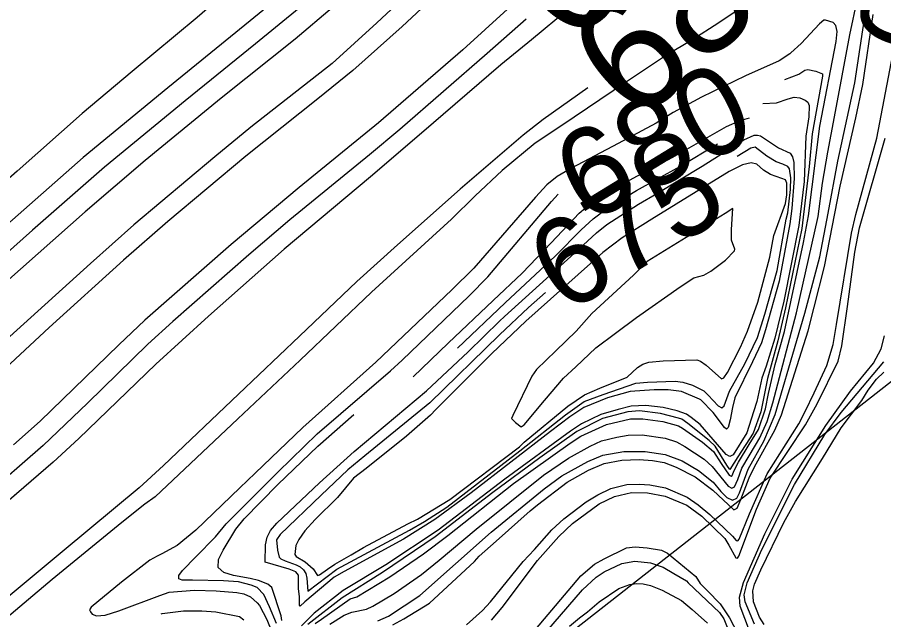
# Model space of a CAD drawing. Extents: x -291892836 to 2945206, y -477993085 to 1832792.
# Drawn here: x 1853880.4 to 1854126.8, y 545589.7 to 545761 of the extents above; entities that cross this region are included whole.
import ezdxf

# ---------------------------------------------------------------- set-up
doc = ezdxf.new("R2010")
doc.units = 0
for name, color, linetype in [('DT_X_Contour_Minor', 7, 'Continuous'), ('DT_X_Terrain_Ground_Line', 7, 'Continuous'), ('Level 63', 7, 'Continuous')]:
    doc.layers.add(name, color=color, linetype=linetype)

msp = doc.modelspace()

# ---------------------------------------------------------------- linework, layer by layer
at = {"layer": 'DT_X_Contour_Minor'}
for points in [[(1854022.91, 545833.26), (1854010.49, 545820.41), (1853989.19, 545798.76), (1853968.71, 545778.14), (1853949.16, 545762.05), (1853923.2, 545740.87), (1853899.08, 545721.09), (1853875.75, 545700.55), (1853858.35, 545685.32), (1853839.35, 545670.11), (1853823.67, 545657.34), (1853806.53, 545643.13), (1853787.42, 545627.15), (1853763.57, 545606.52), (1853743.41, 545587.95), (1853727.96, 545573.93), (1853705.61, 545554.4), (1853695.43, 545544.99), (1853675.23, 545525.67), (1853659.12, 545510.7), (1853651.82, 545503.48)], [(1853948.55, 545791.21), (1853947.31, 545788.26), (1853944.21, 545777.8), (1853942.31, 545773.01), (1853939.84, 545769.05), (1853937.19, 545765.97), (1853931.57, 545760.94), (1853913.02, 545745.58), (1853898.81, 545733.61), (1853880.32, 545717.25), (1853858.61, 545698.14), (1853833.98, 545677.62), (1853811, 545659), (1853792.65, 545644.04), (1853775.02, 545628.73), (1853752.95, 545609.12), (1853735.23, 545592.15), (1853720.68, 545578.64), (1853702.08, 545562.38)], [(1854011.34, 545786.13), (1854010, 545784.87), (1853982.67, 545759.38), (1853969.92, 545747.83), (1853946.85, 545729.72), (1853936.53, 545721.34), (1853913.5, 545701.94), (1853901.23, 545691), (1853878.27, 545670.24), (1853854.54, 545648.72), (1853838.94, 545634.09), (1853826.17, 545622.23), (1853805.55, 545603.68), (1853788.31, 545588.13), (1853771.28, 545573.29), (1853765.4, 545568.38)], [(1854011.83, 545778.9), (1853989.82, 545758.4), (1853975.87, 545745.89), (1853965.83, 545737.79), (1853945.37, 545721.51), (1853923.24, 545702.93), (1853910.62, 545691.92), (1853889.49, 545672.73), (1853875.7, 545659.94), (1853852.06, 545638.62), (1853831.27, 545619.32), (1853809.61, 545599.86), (1853789.94, 545582.15), (1853776.38, 545570.33), (1853757.19, 545554.44), (1853733.59, 545535.75), (1853721.25, 545525.49), (1853706.9, 545513.14), (1853685.52, 545493.54), (1853679.11, 545487), (1853665.4, 545470.98), (1853656.25, 545459.78), (1853652.71, 545454.69)], [(1853967.25, 545769.15), (1853948.15, 545753.39), (1853928.11, 545737.26), (1853905.17, 545718.37), (1853884.73, 545700.48), (1853859.82, 545678.35), (1853849.09, 545669.47), (1853832.35, 545655.68), (1853811.91, 545637.75), (1853792.42, 545621.42), (1853779.03, 545610.01), (1853761.9, 545594.41), (1853743.3, 545577.44), (1853721.75, 545558.37), (1853708.31, 545546.21), (1853685.63, 545524.71), (1853673, 545512.58), (1853660.16, 545498.99), (1853651.11, 545489.66)], [(1853969.29, 545588.44), (1853973.33, 545591.02), (1853975.53, 545591.8), (1853979.67, 545592.65), (1853981.5, 545593.5), (1853987.56, 545597.18), (1853995.38, 545602.52), (1854000.42, 545606.61), (1854010.9, 545615.47), (1854030.06, 545630.77), (1854037.15, 545635.57), (1854043.33, 545639.07), (1854046.59, 545640.51), (1854050.97, 545641.63), (1854054.18, 545642.15), (1854058.09, 545642.22), (1854064.68, 545641.28), (1854067.92, 545640.23), (1854070.25, 545638.97), (1854075.73, 545635.33), (1854078.08, 545633.27), (1854082.56, 545627.63), (1854083.61, 545627.07), (1854084.4, 545627.44), (1854085.31, 545629.58), (1854086.47, 545632.74), (1854090.4, 545639.34), (1854091.63, 545641.39), (1854093.65, 545646.03), (1854095.31, 545651.36), (1854102.02, 545676.95), (1854108.17, 545704.3), (1854109.48, 545713.81), (1854110.98, 545722.62), (1854112.89, 545732.7), (1854117.24, 545755.98), (1854119.35, 545766.28)], [(1853969.99, 545763.65), (1853959.46, 545754.78), (1853938.39, 545737.97), (1853916.74, 545720.28), (1853899.69, 545705.67), (1853877.15, 545685.64), (1853855.95, 545666.73), (1853836.4, 545650.14), (1853816.92, 545632.6), (1853801.97, 545619.68), (1853782.87, 545603.21), (1853761.22, 545583.46), (1853742.09, 545566.71), (1853724.22, 545551.19), (1853712.59, 545541.46), (1853701.22, 545530.92), (1853676.09, 545507.33), (1853668.43, 545499.9), (1853660.66, 545491.69), (1853646.89, 545476.69)], [(1854037.17, 545763.33), (1854026.7, 545754.54), (1854017.95, 545747.48), (1853995.32, 545727.98), (1853980.86, 545715.61), (1853956.3, 545695.08), (1853934.81, 545675.96), (1853919.76, 545662.34), (1853897.92, 545641.21), (1853890.54, 545634.48), (1853868.93, 545615.91)], [(1854087.4, 545764.43), (1854079.9, 545759.44), (1854072.29, 545754.51), (1854065.03, 545750.16), (1854053.35, 545742.4), (1854035.33, 545730.2), (1854027.74, 545725.14), (1854018.28, 545717.39), (1854010.62, 545710.24), (1854003.93, 545703.56), (1853981.15, 545682.81), (1853960.87, 545663.47), (1853943.15, 545646.83), (1853919.63, 545624.59), (1853916.66, 545622.5), (1853910.1, 545617.3), (1853890.34, 545601.12), (1853873.05, 545586.61)], [(1854019.84, 545763.31), (1854007.09, 545751.75), (1853983.13, 545730.96), (1853960.59, 545712.56), (1853941.21, 545696.36), (1853916.7, 545674.87), (1853909.23, 545667.86), (1853886.85, 545646.17), (1853879.31, 545639.42)], [(1854025.12, 545760.41), (1854014, 545750.71), (1853989.19, 545729.1), (1853980.58, 545721.9), (1853957.93, 545703.35), (1853946.28, 545693.4), (1853924.65, 545674.43), (1853917.51, 545667.99), (1853900.36, 545651.24), (1853887.78, 545639.17), (1853870.52, 545624.25), (1853853.7, 545609.6), (1853829.96, 545588.33), (1853808.72, 545569.34), (1853808.69, 545569.32)], [(1853982.96, 545589.4), (1853985.95, 545590.65), (1853994.87, 545596.61), (1854015.16, 545614.57), (1854030.29, 545626.94), (1854035.28, 545630.57), (1854042.66, 545634.67), (1854046.99, 545636.46), (1854052.96, 545637.55), (1854059, 545637.5), (1854064.72, 545636.67), (1854069.48, 545634.82), (1854074.19, 545632.1), (1854078.32, 545628.76), (1854080.51, 545626.12), (1854082.2, 545624.46), (1854083.81, 545623.63), (1854085.02, 545624.2), (1854085.85, 545625.72), (1854088.28, 545632.52), (1854092.78, 545640.43), (1854095.93, 545648.01), (1854102.13, 545669.1), (1854104.37, 545676.83), (1854105.13, 545679.65), (1854108.67, 545692.82), (1854111.07, 545705.26), (1854113.82, 545720.08), (1854118.63, 545742.35), (1854121.64, 545762.43)], [(1853987.22, 545588.22), (1853990.3, 545589.92), (1853997.67, 545594.42), (1854010.46, 545606.24), (1854011.8, 545607.72), (1854016.65, 545612.05), (1854026.31, 545620.63), (1854028.35, 545622.38), (1854036.82, 545628.77), (1854042.87, 545632.19), (1854047.31, 545634.13), (1854052.34, 545635.05), (1854057.32, 545635.28), (1854061.12, 545634.95), (1854064.35, 545634.4), (1854067.83, 545633.1), (1854073.22, 545630.33), (1854078.2, 545626.54), (1854084.19, 545620.92), (1854085.13, 545621.36), (1854086.25, 545623.83), (1854088.57, 545630.03), (1854090.11, 545633.11), (1854095.89, 545643.58), (1854097.77, 545647.95), (1854105.33, 545671.8), (1854107.09, 545678.55), (1854110.05, 545690.1), (1854114.43, 545712.94), (1854118.88, 545732.4), (1854120.95, 545741.82), (1854123.84, 545761.74)], [(1853965.13, 545588.63), (1853966.95, 545589.86), (1853975.08, 545595.59), (1853976.95, 545596.21), (1853986.34, 545601.9), (1853995.9, 545608.44), (1854002.85, 545613.6), (1854021.52, 545628.43), (1854037.64, 545639.92), (1854040.72, 545641.89), (1854047.95, 545645.23), (1854054.8, 545646.8), (1854058.32, 545646.8), (1854064.04, 545646.02), (1854068.45, 545644.78), (1854069.64, 545644.14), (1854075.3, 545640.15), (1854078.4, 545637.52), (1854080.6, 545634.06), (1854082.92, 545630.79), (1854083.42, 545630.51), (1854083.78, 545630.68), (1854084.34, 545632.12), (1854085.5, 545634.45), (1854088.62, 545639.54), (1854091.24, 545643.78), (1854093.18, 545649.62), (1854094.1, 545653.96), (1854095.93, 545662.25), (1854098.6, 545671.66), (1854104.03, 545696.97), (1854105.43, 545704.53), (1854108.69, 545730.01), (1854113.32, 545754.11), (1854113.58, 545756.94), (1854113.23, 545758.65), (1854112.48, 545759.48), (1854110.29, 545760.2), (1854109.77, 545760.13), (1854108.57, 545759.16), (1854103.38, 545753.48), (1854100.44, 545750.86)], [(1854100.44, 545750.86), (1854100.12, 545750.58), (1854097.1, 545748.61), (1854087.53, 545744.34), (1854075, 545738.24), (1854066.98, 545733.88), (1854062.08, 545730.85), (1854051.35, 545725.06), (1854038.05, 545718.09), (1854033.96, 545715.68), (1854031.03, 545713.3), (1854027.82, 545709.84), (1854010.29, 545689.62), (1854004.01, 545683.52), (1853982.39, 545662.87), (1853961.63, 545644.38), (1853948.01, 545631.36), (1853943.71, 545627.22)], [(1854008.16, 545588.27), (1854012.71, 545592.31), (1854014.97, 545594.74), (1854024.32, 545606.23), (1854027.52, 545609.69), (1854032.46, 545615.27), (1854035.84, 545618.35), (1854042.16, 545623.17), (1854045.52, 545625.22), (1854049.24, 545626.98), (1854053.77, 545628.11), (1854057.29, 545628.21), (1854060.34, 545628), (1854064.76, 545627.15), (1854070.95, 545624.53), (1854074.1, 545622.38), (1854077.35, 545619.64), (1854083.83, 545613.45), (1854084.88, 545612.22), (1854085.31, 545612.11), (1854085.71, 545612.56), (1854088.71, 545619.81), (1854093.7, 545631.19), (1854102.7, 545645.33), (1854104.54, 545648.85), (1854107.02, 545654.15), (1854110.63, 545662.01), (1854112.45, 545667.96), (1854113.44, 545673.59), (1854117.7, 545699.57), (1854118.91, 545704.91), (1854124.9, 545726.58), (1854129.47, 545750.36)], [(1854098.72, 545743.25), (1854102.73, 545744.79), (1854104.38, 545745.96), (1854105.26, 545746.17), (1854107.55, 545745.69), (1854109.41, 545744.89), (1854109.45, 545744.24), (1854106.51, 545727.86), (1854105.6, 545718.51), (1854103.52, 545700.9), (1854098.92, 545678.37), (1854096.76, 545668.98), (1854093.78, 545658.3), (1854091.87, 545648.76), (1854089.69, 545642.76), (1854085.38, 545635.95), (1854083.1, 545632.36), (1854082.24, 545633.59), (1854078.94, 545639.01), (1854077.19, 545640.68), (1854071.17, 545645.49), (1854069.45, 545646.71), (1854068.5, 545647.02), (1854063.39, 545648.35), (1854057.34, 545649.1), (1854054.09, 545648.82), (1854046.88, 545646.87), (1854039.51, 545643.18), (1854029.04, 545635.67), (1854015.66, 545625.82), (1853999.22, 545613.23), (1853984.25, 545603.13), (1853972.84, 545595.93), (1853963.03, 545588.28)], [(1854042.66, 545740.91), (1854029.99, 545731.92), (1854024.3, 545727.48), (1854006.39, 545712.12), (1853988.57, 545696.25), (1853976.98, 545685.88), (1853960.68, 545670.28), (1853943.34, 545653.77), (1853921.98, 545633.53), (1853915.05, 545627.19), (1853893.75, 545609.42), (1853873.09, 545592.36), (1853859.51, 545580.92), (1853841.53, 545565.21), (1853841.38, 545565.08)], [(1854092.5, 545736.49), (1854096.37, 545736.63), (1854099.7, 545737.82), (1854101.39, 545738.29), (1854102.95, 545738.06), (1854104.54, 545737.44), (1854105.22, 545736.87), (1854105.64, 545735.89), (1854105.52, 545732.71), (1854104.72, 545727.17), (1854104.2, 545714.26), (1854102.75, 545701.78), (1854098.46, 545680.26), (1854095.88, 545669.76), (1854093.41, 545661.82), (1854092.17, 545658.35), (1854090.75, 545651.75), (1854089.82, 545648.79), (1854087.9, 545642.8), (1854083.99, 545636.54), (1854083.04, 545636.09), (1854081.99, 545636.7), (1854074.67, 545645.17), (1854072.08, 545647.16), (1854070.71, 545648.14), (1854068.09, 545649.09), (1854064.1, 545650.01), (1854059.15, 545650.58), (1854054.98, 545650.38), (1854051.34, 545649.5), (1854046.41, 545648.03), (1854040.91, 545645.36), (1854037.75, 545643.33), (1854019.04, 545629.6), (1854000.15, 545615.15), (1853985.23, 545605.27), (1853973.11, 545598), (1853964.87, 545591.57), (1853961.27, 545587.95)], [(1853992.99, 545658.78), (1854002.96, 545668.27), (1854015.74, 545680.47), (1854023.99, 545688.18), (1854032.24, 545696.8), (1854040.23, 545705.3), (1854043.81, 545708.35), (1854047.44, 545710.81), (1854056.59, 545715.78), (1854066.88, 545721.24), (1854082.1, 545729.93), (1854086.04, 545731.66), (1854088.63, 545732.42)], [(1854062.28, 545710.9), (1854075.22, 545718.65), (1854087.03, 545726.13), (1854089.97, 545727.43), (1854090.9, 545727.48), (1854091.78, 545727.24), (1854093.83, 545725.94), (1854096.96, 545723.82), (1854100.21, 545722.37), (1854100.87, 545721.34), (1854101.27, 545719.7), (1854101.42, 545715.17), (1854100.68, 545706.57), (1854100.11, 545702.29), (1854097.07, 545685.93), (1854093.23, 545672.09), (1854092.1, 545668.4), (1854089.54, 545662.97), (1854084.47, 545652.76), (1854083.81, 545649.98), (1854083.2, 545646.52), (1854082.62, 545644.36), (1854082.16, 545643.9), (1854081.55, 545644.35), (1854078.38, 545648.62), (1854074.79, 545652.17), (1854074.47, 545652.4), (1854069.37, 545654.56), (1854065.56, 545655.09), (1854061.55, 545655.08), (1854054.74, 545654.61), (1854048.32, 545652.73), (1854041.54, 545650.06), (1854037.53, 545647.33), (1854032.07, 545643.15), (1854009.46, 545625.72), (1853999.13, 545618.16), (1853990.24, 545612.59), (1853973.36, 545603.41), (1853970.55, 545601.76), (1853962.14, 545594.75), (1853960.8, 545593.53), (1853960.62, 545593.84), (1853960.66, 545596.32), (1853960.35, 545598.43), (1853960.37, 545602.35), (1853959.59, 545603.26), (1853957.71, 545604.03), (1853950.91, 545606.06), (1853950.97, 545611.01), (1853951.42, 545613.12), (1853952.41, 545615.02), (1853954.25, 545617.13), (1853966.37, 545628.59), (1853976.21, 545637.51), (1853996.79, 545654.76), (1854008.64, 545665.86), (1854017.59, 545674.53)], [(1854015.29, 545589.54), (1854018.27, 545593.15), (1854028.38, 545606.5), (1854034.39, 545613.36), (1854038.35, 545617.05), (1854045.94, 545622.63), (1854050.31, 545624.75), (1854055.13, 545625.82), (1854059.69, 545625.73), (1854064.66, 545624.79), (1854070.87, 545622.24), (1854075.14, 545619.17), (1854081.65, 545612.75), (1854082.76, 545610.89), (1854084.74, 545607.25), (1854085.22, 545607.15), (1854085.62, 545607.76), (1854090.69, 545621.16), (1854094.53, 545629.92), (1854104.6, 545645.12), (1854107.89, 545651.08), (1854113.85, 545663.2), (1854114.91, 545667.53), (1854116.57, 545678.75), (1854118.65, 545694.15), (1854120, 545701.08), (1854127.31, 545726.57)], [(1854030.64, 545682.74), (1854025.8, 545678.44), (1854017.53, 545670.72), (1853997.78, 545651.36), (1853979.22, 545636.3), (1853974.44, 545632.32), (1853966.81, 545625.08), (1853955.18, 545613.95), (1853954.14, 545612.38), (1853954.43, 545609.42), (1853954.91, 545607.49), (1853955.3, 545606.95), (1853956.55, 545606.41), (1853959.7, 545605.33), (1853960.81, 545604.72), (1853961.76, 545603.9), (1853962.42, 545602.82), (1853962.71, 545601.47), (1853963, 545597.78), (1853971.25, 545604.01), (1853991.96, 545615.1), (1853996.25, 545617.64), (1854002.59, 545621.72), (1854023.33, 545637.68), (1854036.36, 545647.96), (1854041.62, 545651.69), (1854047.02, 545653.73), (1854056.3, 545656.92), (1854059.68, 545657.27), (1854067.55, 545657.52), (1854069.66, 545657.22), (1854072.41, 545656.37), (1854075.65, 545654.79), (1854076.91, 545653.57), (1854079.79, 545650.46), (1854080.84, 545649.93), (1854081.5, 545650.45), (1854082.98, 545654.66), (1854087.36, 545662.45), (1854090.91, 545669.88), (1854093.01, 545676.55), (1854096.51, 545688.99), (1854099.11, 545703.59), (1854099.61, 545705.35), (1854100.3, 545712.01), (1854100.41, 545715.32), (1854100.03, 545717.84), (1854099.58, 545718.54), (1854098.19, 545719.21), (1854096.27, 545719.88), (1854093.63, 545721.5), (1854090.29, 545724.04), (1854089.08, 545723.77), (1854085.16, 545721.37)], [(1854005.64, 545666.88), (1854019.15, 545679.8), (1854033.5, 545693.11), (1854040.74, 545700.53), (1854044.18, 545703.68), (1854048.06, 545706.6), (1854056.54, 545711.77), (1854068.87, 545718.56), (1854079.55, 545725)], [(1854095.62, 545698.97), (1854098.89, 545708.04), (1854099.25, 545710.52), (1854099.33, 545713.79), (1854098.95, 545714.71), (1854097.85, 545715.16), (1854094.61, 545716.25), (1854092.65, 545717.54), (1854090.71, 545719.18), (1854089.18, 545719.57), (1854086.66, 545718.99), (1854082.9, 545717.1), (1854060.86, 545703.55), (1854052.49, 545698.3), (1854046.92, 545694.1), (1854025, 545674.59), (1854015.41, 545665.37), (1853999.43, 545649.46), (1853997.91, 545647.83), (1853991.14, 545641.86), (1853979.58, 545632.65), (1853976.03, 545629.95), (1853971.42, 545624.4), (1853965.1, 545618.13), (1853962.22, 545614.98), (1853960.47, 545612.52), (1853959.66, 545610.76), (1853959.31, 545608.2), (1853959.73, 545607.65), (1853962.24, 545606.15), (1853964.55, 545604.16), (1853965.75, 545602.21), (1853966.39, 545602.41), (1853968.63, 545604.09), (1853970.74, 545605.49), (1853975.34, 545608.13), (1853978.82, 545610.21), (1853991.49, 545616.91), (1853994.23, 545618.24), (1854003.42, 545623.84), (1854023.27, 545638.86), (1854024.59, 545640.17), (1854037.03, 545650.36), (1854041.75, 545653.65), (1854046.12, 545655.55), (1854053.85, 545658.63), (1854056.8, 545661.43), (1854058.32, 545662.38), (1854059.99, 545662.93), (1854064.11, 545663.3), (1854073.66, 545663.54), (1854074.75, 545663.2), (1854076.39, 545662.07), (1854080.71, 545658.13), (1854081.37, 545658.43), (1854082.4, 545660.01), (1854086.12, 545667.21), (1854088.13, 545671.75), (1854091.01, 545679.94), (1854094.49, 545692.72), (1854095.62, 545698.97)], [(1853961.98, 545638.93), (1853965.72, 545642.55), (1853986.54, 545660.45), (1853989.88, 545663.47), (1854008.92, 545681.81), (1854014.28, 545687.19), (1854032.33, 545708.56), (1854034.2, 545710.65)], [(1854017.59, 545674.53), (1854018.95, 545675.86), (1854038.91, 545693.93), (1854045.12, 545699.73), (1854048.13, 545702.05), (1854057.1, 545707.8), (1854062.28, 545710.9)], [(1854050.59, 545671.18), (1854056.5, 545675.59), (1854068.91, 545684.29), (1854072.84, 545686.9), (1854075.69, 545687.65), (1854077.71, 545688.79), (1854081.87, 545691.88), (1854084.39, 545694.56), (1854084.46, 545695.04), (1854083.57, 545697.6), (1854083.52, 545700.67), (1854083.9, 545706.61), (1854081.73, 545705.17), (1854059.55, 545691.49), (1854055.65, 545687.67), (1854043.84, 545676.75), (1854039.35, 545671.7), (1854033.59, 545666.13), (1854028.11, 545660.87), (1854026.76, 545658.96), (1854021.3, 545647.77), (1854020.94, 545646.91), (1854022.08, 545645.75), (1854023.72, 545644.49), (1854024.57, 545645.08), (1854030.38, 545652.03), (1854035.78, 545658.38), (1854039.23, 545661.55), (1854044.99, 545667), (1854050.59, 545671.18)], [(1854088.7, 545586.48), (1854085.99, 545593.51), (1854085.82, 545596.13), (1854087.01, 545600.3), (1854093.02, 545614.07), (1854100.79, 545629.69), (1854110.42, 545644.93), (1854117.38, 545654.62), (1854123.97, 545662.67), (1854126.12, 545666.73), (1854127.11, 545670.36)], [(1854090.13, 545588.42), (1854087.48, 545594.81), (1854087.19, 545596.77), (1854087.96, 545600.2), (1854092.2, 545609.64), (1854101.46, 545628.15), (1854110.14, 545642.34), (1854114.78, 545648.61), (1854126.84, 545662.96)], [(1854092.87, 545588.35), (1854091.51, 545590.42), (1854089.77, 545594.8), (1854089.6, 545597.91), (1854090.09, 545599.75), (1854091.85, 545603.89), (1854098.41, 545617.28), (1854101.74, 545623.28), (1854109.42, 545635.48), (1854114.77, 545644.2), (1854120.67, 545651.98), (1854122.4, 545654.92), (1854124.83, 545658.08), (1854126.87, 545660.06)], [(1853955.61, 545589.44), (1853955.43, 545590.83), (1853952.76, 545598.8), (1853951.65, 545599.76), (1853948.96, 545600.79), (1853946.62, 545601.44), (1853941.87, 545602.25), (1853939.14, 545603.06), (1853937.5, 545604.52), (1853937.65, 545606.81), (1853938.93, 545609.45), (1853942.52, 545615.44), (1853944.95, 545618.32), (1853954.52, 545628.1), (1853965.88, 545639.06), (1853976.15, 545647.99)], [(1853954.15, 545588.61), (1853952.15, 545593.32), (1853950.49, 545596.88), (1853948.65, 545598.84), (1853946.87, 545599.52), (1853943.33, 545600.41), (1853939.07, 545600.77), (1853930.24, 545600.97), (1853927.29, 545600.92), (1853926.32, 545601.33), (1853926.37, 545602.26), (1853927.34, 545603.67), (1853931.13, 545607.59), (1853936.72, 545613.23), (1853939.76, 545616.98), (1853954.61, 545631.76), (1853961.98, 545638.93)], [(1853943.71, 545627.22), (1853931.16, 545615.16), (1853925.81, 545610.76), (1853921.48, 545608.42), (1853920.18, 545607.72)], [(1854027.78, 545586.93), (1854040.71, 545602.18), (1854044.53, 545605.44), (1854047.34, 545607), (1854053.66, 545610.16), (1854056.15, 545610.36), (1854059.55, 545610.16), (1854063.61, 545609.5), (1854065.38, 545608.6), (1854073.42, 545602.01), (1854074.66, 545599.95), (1854076.72, 545597.86), (1854080.36, 545594.23), (1854082.97, 545590.22), (1854085.21, 545585.9)], [(1853920.18, 545607.72), (1853918.1, 545606.61), (1853909.98, 545600.31), (1853901.41, 545593.25), (1853900.94, 545592.45), (1853901.16, 545591.88), (1853901.7, 545591.22), (1853902.94, 545590.78), (1853905.38, 545591.02), (1853909.26, 545592.22), (1853920.93, 545596.54)], [(1854026.84, 545581.57), (1854041.13, 545598.16), (1854045.08, 545601.81), (1854047.29, 545603.34), (1854052.38, 545605.66), (1854056.04, 545606.31), (1854060.52, 545605.85), (1854064.07, 545604.59), (1854067.19, 545602.86), (1854070.72, 545600.7), (1854071.19, 545600.18), (1854080.11, 545591.71), (1854081.39, 545589.9), (1854083.54, 545584.41)], [(1853920.93, 545596.54), (1853923.59, 545597.52), (1853930.8, 545598.12), (1853936.92, 545597.91), (1853942.82, 545597.4), (1853944.82, 545597), (1853946.76, 545596.14), (1853948.64, 545594.51), (1853949.32, 545593.73), (1853951.32, 545589.7), (1853952.78, 545586.22)], [(1854037.47, 545587.81), (1854040.34, 545590.18), (1854042.54, 545591.89), (1854045.88, 545594.81), (1854051.48, 545598.52), (1854054.59, 545599.73), (1854056.51, 545600.01), (1854058.46, 545599.91), (1854060.47, 545599.45), (1854063.82, 545598.04), (1854069.32, 545595.16), (1854072.39, 545592.62), (1854076.74, 545588.66)], [(1853921.28, 545591.38), (1853921.55, 545591.48), (1853927.65, 545592.24), (1853932.83, 545592.25), (1853936.82, 545591.94), (1853943.56, 545590.55), (1853944.85, 545589.66)]]:
    msp.add_lwpolyline(points, dxfattribs=at)
at = {"layer": 'Level 63'}
msp.add_line((1853782.96, 545386.45), (1854903.14, 546264.01), dxfattribs=at)

# ---------------------------------------------------------------- texts
at = {"layer": 'DT_X_Terrain_Ground_Line'}
for s, height, rotation, p in [('690', 33, 42.8974, (1854037.66, 545752.37)), ('690', 25, 78.69, (1854143.25, 545748.77)), ('685', 33, 41.5077, (1854056.33, 545730.03)), ('680', 25, 26.7571, (1854041.89, 545702)), ('675', 25, 31.4497, (1854036.22, 545676.27))]:
    msp.add_text(s, height=height, rotation=rotation, dxfattribs=at).set_placement(p)

doc.saveas('drawing.dxf')
